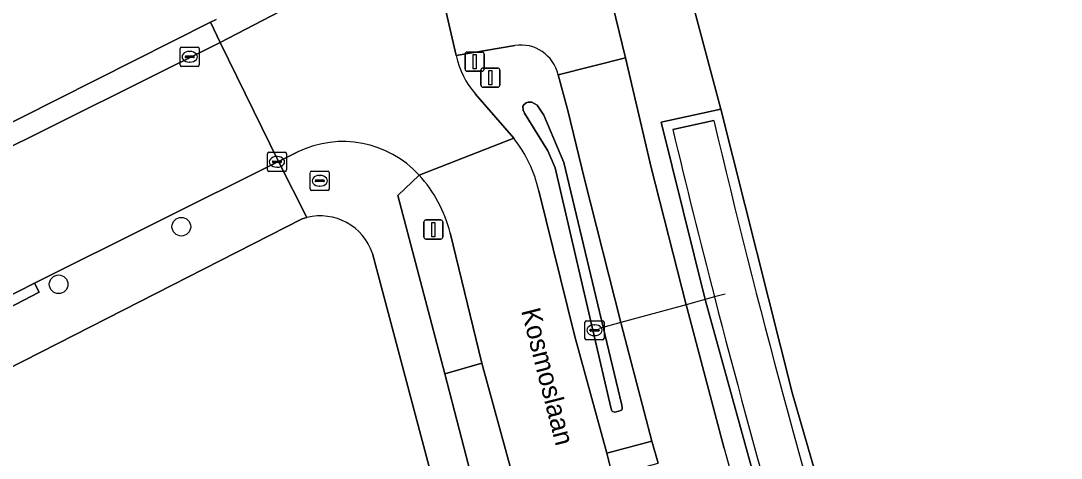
# Model space of a CAD drawing. Extents: x 162396 to 163643, y 386452 to 387406.
# Drawn here: x 162998.1 to 163052.5, y 387080.6 to 387103.5 of the extents above; entities that cross this region are included whole.
import ezdxf

# ---------------------------------------------------------------- set-up
doc = ezdxf.new("R2010")
doc.units = 0
for name, color, linetype in [('IMGEO_Afsluitpaal', 7, 'Continuous'), ('IMGEO_Berm_groen', 7, 'Continuous'), ('IMGEO_Boom', 7, 'Continuous'), ('IMGEO_Bouwland', 7, 'Continuous'), ('IMGEO_Brandkraan', 7, 'Continuous'), ('IMGEO_Duiker', 7, 'Continuous'), ('IMGEO_Erf', 7, 'Continuous'), ('IMGEO_Fietspad_gesloten', 7, 'Continuous'), ('IMGEO_Fietspad_open', 7, 'Continuous'), ('IMGEO_Greppel_droge_sloot', 7, 'Continuous'), ('IMGEO_Kolk', 7, 'Continuous'), ('IMGEO_Lichtmast', 7, 'Continuous'), ('IMGEO_Oever', 7, 'Continuous'), ('IMGEO_Openbare_ruimte_label', 7, 'Continuous'), ('IMGEO_Parkeervlak_halfverhard', 7, 'Continuous'), ('IMGEO_Rijbaan_lokaal_gesloten', 7, 'Continuous'), ('IMGEO_Rijbaan_lokaal_open', 7, 'Continuous'), ('IMGEO_Rioolput', 7, 'Continuous'), ('IMGEO_Verkeersbordpaal', 7, 'Continuous'), ('IMGEO_Voetpad_open', 7, 'Continuous'), ('IMGEO_Waterloop', 7, 'Continuous')]:
    doc.layers.add(name, color=color, linetype=linetype)

msp = doc.modelspace()

# ---------------------------------------------------------------- linework, layer by layer
at = {"layer": 'IMGEO_Afsluitpaal'}
for p, q in [((163021.416, 387101.891), (163022.206, 387101.891)), ((163022.206, 387101.891), (163021.416, 387101.891)), ((163021.316, 387100.991), (163021.316, 387101.791)), ((163021.316, 387101.791), (163021.316, 387100.991)), ((163022.306, 387101.791), (163022.306, 387100.991)), ((163022.306, 387100.991), (163022.306, 387101.791)), ((163022.206, 387100.891), (163021.416, 387100.891)), ((163021.416, 387100.891), (163022.206, 387100.891))]:
    msp.add_line(p, q, dxfattribs=at)
msp.add_lwpolyline([(163021.736, 387101.766), (163021.886, 387101.766), (163021.886, 387101.016), (163021.736, 387101.016), (163021.736, 387101.766)], dxfattribs=at)
for centre, start, end in [((163021.416, 387101.791), 90, 180), ((163021.416, 387101.791), 90, 180), ((163022.206, 387101.791), 0, 90), ((163022.206, 387101.791), 360, 90), ((163021.416, 387100.991), 180, 270), ((163021.416, 387100.991), 180, 270), ((163022.206, 387100.991), 270, 0), ((163022.206, 387100.991), 270, 0)]:
    msp.add_arc(centre, 0.1, start, end, dxfattribs=at)
at = {"layer": 'IMGEO_Berm_groen'}
for points in [[(163031.847, 387109.649), (163029.648, 387109.077), (163020.453, 387146.867), (163022.879, 387147.585), (163020.88, 387155.576), (163018.558, 387154.972), (163018.193, 387156.473), (163013.539, 387175.643), (163013.57, 387176.766), (163014.313, 387177.614), (163014.324, 387177.817), (163011.715, 387177.207), (163016.731, 387156.12), (163029.21, 387103.664), (163029.702, 387101.588), (163031.06, 387095.852), (163032.894, 387088.673), (163032.927, 387088.543), (163034.875, 387081.142)], [(163045.197, 387047.643), (163045.595, 387046.544), (163048.668, 387037.845), (163050.934, 387038.704), (163049.581, 387039.22), (163049.02, 387040.317), (163043.442, 387056.378), (163038.398, 387072.586), (163033.886, 387088.943), (163031.575, 387098.217), (163034.701, 387098.912), (163031.847, 387109.649)], [(163023.917, 387102.237), (163020.847, 387101.706)], [(163027.564, 387095.238), (163026.684, 387098.839), (163026.177, 387100.704)], [(163021.858, 387099.686), (163023.857, 387097.382)], [(163018.907, 387095.455), (163017.79, 387094.394), (163020.246, 387085.062), (163022.191, 387085.621), (163020.527, 387092.428)], [(163025.174, 387094.638), (163027.061, 387087.002), (163028.727, 387080.907), (163031.082, 387081.53), (163029.481, 387087.673), (163029.464, 387087.738), (163027.564, 387095.238)]]:
    msp.add_lwpolyline(points, dxfattribs=at)
msp.add_lwpolyline([(163029.516, 387083.416), (163029.536, 387083.28), (163029.533, 387083.222), (163029.516, 387083.178), (163029.418, 387083.112), (163029.148, 387083.055), (163029.034, 387083.08), (163029.003, 387083.114), (163028.977, 387083.167), (163028.942, 387083.299), (163027.097, 387091.244), (163026.036, 387095.836), (163025.641, 387096.718), (163024.423, 387098.697), (163024.357, 387098.85), (163024.341, 387099.055), (163024.383, 387099.131), (163024.506, 387099.235), (163024.617, 387099.278), (163024.803, 387099.266), (163025.087, 387099.118), (163025.431, 387098.595), (163026.489, 387096.106), (163028.545, 387087.488)], close=True, dxfattribs=at)
for centre, radius, start, end in [((163024.226, 387100.26), 2.001, 12.821, 98.8794), ((163025.241, 387102.642), 4.493, 192.0291, 221.1464), ((163018.354, 387093.053), 7.002, 13.0861, 38.1918), ((163013.858, 387090.806), 6.863, 13.6705, 42.6394), ((163652.921, 387253.24), 641.559, 195.560118, 198.691006)]:
    msp.add_arc(centre, radius, start, end, dxfattribs=at)
at = {"layer": 'IMGEO_Boom'}
for centre in [(163006.457, 387092.754), (163000.033, 387089.739)]:
    msp.add_circle(centre, 0.489, dxfattribs=at)
at = {"layer": 'IMGEO_Bouwland'}
msp.add_lwpolyline([(163089.285, 387151.061), (163079.678, 387147.209), (163068.099, 387139.206), (163067.896, 387139.035), (163053.877, 387127.222), (163047.488, 387119.789), (163042.671, 387114.628), (163034.376, 387110.26), (163031.847, 387109.649), (163034.701, 387098.912), (163038.461, 387084.009), (163042.585, 387069.717), (163047.19, 387055.573), (163049.456, 387049.338), (163051.287, 387044.3)], dxfattribs=at)
at = {"layer": 'IMGEO_Brandkraan'}
for p, q in [((163013.204, 387094.729), (163013.204, 387095.581)), ((163013.279, 387095.655), (163014.131, 387095.655)), ((163013.692, 387095.435), (163013.717, 387095.435)), ((163014.205, 387095.581), (163014.205, 387094.729)), ((163013.463, 387095.149), (163013.463, 387095.161)), ((163013.901, 387095.112), (163013.503, 387095.112)), ((163013.506, 387095.198), (163013.904, 387095.198)), ((163013.715, 387094.875), (163013.69, 387094.875)), ((163013.947, 387095.161), (163013.947, 387095.149)), ((163014.131, 387094.655), (163013.279, 387094.655))]:
    msp.add_line(p, q, dxfattribs=at)
for points in [[(163013.204, 387094.729), (163013.204, 387095.581)], [(163013.279, 387095.655), (163014.131, 387095.655)], [(163014.205, 387095.581), (163014.205, 387094.729)], [(163014.131, 387094.655), (163013.279, 387094.655)]]:
    msp.add_lwpolyline(points, dxfattribs=at)
for centre, radius, start, end in [((163013.281, 387095.579), 0.0765, 91.552, 178.448), ((163013.281, 387095.579), 0.0765, 91.552, 178.448), ((163014.129, 387095.579), 0.0765, 1.552, 88.448), ((163014.129, 387095.579), 0.0765, 1.552, 88.448), ((163013.281, 387094.731), 0.0765, 181.552, 268.448), ((163013.281, 387094.731), 0.0765, 181.552, 268.448), ((163013.503, 387095.158), 0.0403, 85.8775, 175.7526), ((163013.5, 387095.148), 0.0366, 178.938, 274.7102), ((163013.904, 387095.155), 0.043, 264.8664, 352.4533), ((163013.908, 387095.16), 0.0386, 1.7309, 96.639), ((163014.129, 387094.731), 0.0765, 271.552, 358.448), ((163014.129, 387094.731), 0.0765, 271.552, 358.448)]:
    msp.add_arc(centre, radius, start, end, dxfattribs=at)
for centre, major_axis, ratio, start_param, end_param in [((163013.691, 387095.155), (-0.387, 0.002), 0.722429, 4.712389, 7.853982), ((163013.716, 387095.155), (-0.39, 0.002), 0.717154, 1.570796, 4.712389)]:
    msp.add_ellipse(centre, major_axis=major_axis, ratio=ratio, start_param=start_param, end_param=end_param, dxfattribs=at)
at = {"layer": 'IMGEO_Duiker'}
msp.add_lwpolyline([(163034.924, 387089.226), (163034.368, 387089.075), (163032.894, 387088.673), (163029.464, 387087.738), (163028.333, 387087.43)], dxfattribs=at)
at = {"layer": 'IMGEO_Erf'}
for points in [[(162990.531, 387094.665), (163000, 387099.433), (163007.98, 387103.45), (163008.285, 387103.604)], [(163013.03, 387093.23), (163012.908, 387093.196), (163012.788, 387093.157), (163000, 387086.649), (162992.707, 387082.937)], [(163074.122, 386945.175), (163067.344, 386957.823), (163057.319, 386977.598), (163053.248, 386986.028), (163046.866, 387000), (163042.57, 387009.785), (163041.387, 387012.856), (163030.729, 387041.536), (163024.497, 387061.137), (163016.462, 387091.359)]]:
    msp.add_lwpolyline(points, dxfattribs=at)
msp.add_arc((163013.735, 387090.441), 2.877, 18.6119, 104.1929, dxfattribs=at)
at = {"layer": 'IMGEO_Fietspad_gesloten'}
for points in [[(163026.177, 387100.704), (163029.702, 387101.588), (163029.21, 387103.664), (163016.731, 387156.12), (163011.715, 387177.207), (163010.703, 387181.694), (163007.467, 387195.405), (163004.615, 387207.471), (163001.306, 387221.467)], [(163023.594, 387104.531), (163022.279, 387104.308), (163020.316, 387103.974), (163020.847, 387101.706), (163023.917, 387102.237)], [(163031.06, 387095.852), (163029.702, 387101.588), (163026.177, 387100.704), (163026.684, 387098.839), (163027.564, 387095.238), (163029.464, 387087.738), (163029.481, 387087.673), (163031.082, 387081.53), (163031.421, 387080.374)], [(163034.875, 387081.142), (163032.927, 387088.543), (163032.894, 387088.673), (163031.06, 387095.852)]]:
    msp.add_lwpolyline(points, dxfattribs=at)
for centre, radius, start, end in [((163024.226, 387100.26), 2.001, 12.821, 98.8794), ((163652.921, 387253.24), 641.559, 195.560118, 198.691006)]:
    msp.add_arc(centre, radius, start, end, dxfattribs=at)
at = {"layer": 'IMGEO_Fietspad_open'}
msp.add_lwpolyline([(163031.082, 387081.53), (163028.727, 387080.907), (163029.034, 387079.723), (163031.421, 387080.374)], close=True, dxfattribs=at)
at = {"layer": 'IMGEO_Greppel_droge_sloot'}
msp.add_lwpolyline([(163029.516, 387083.416), (163028.545, 387087.488), (163026.489, 387096.106), (163025.431, 387098.595), (163025.087, 387099.118), (163024.803, 387099.266), (163024.617, 387099.278), (163024.506, 387099.235), (163024.383, 387099.131), (163024.341, 387099.055), (163024.357, 387098.85), (163024.423, 387098.697), (163025.641, 387096.718), (163026.036, 387095.836), (163027.097, 387091.244), (163028.942, 387083.299), (163028.977, 387083.167), (163029.003, 387083.114), (163029.034, 387083.08), (163029.148, 387083.055), (163029.418, 387083.112), (163029.516, 387083.178), (163029.533, 387083.222), (163029.536, 387083.28)], close=True, dxfattribs=at)
at = {"layer": 'IMGEO_Kolk'}
for p, q in [((163006.394, 387101.218), (163006.394, 387102.07)), ((163006.469, 387102.144), (163007.321, 387102.144)), ((163006.882, 387101.924), (163006.907, 387101.924)), ((163007.395, 387102.07), (163007.395, 387101.218)), ((163006.653, 387101.638), (163006.653, 387101.65)), ((163007.091, 387101.601), (163006.693, 387101.601)), ((163006.696, 387101.687), (163007.094, 387101.687)), ((163006.905, 387101.364), (163006.88, 387101.364)), ((163007.137, 387101.65), (163007.137, 387101.638)), ((163007.321, 387101.144), (163006.469, 387101.144)), ((163010.964, 387095.722), (163010.964, 387096.574)), ((163011.039, 387096.648), (163011.891, 387096.648)), ((163011.452, 387096.428), (163011.477, 387096.428)), ((163011.965, 387096.574), (163011.965, 387095.722)), ((163011.223, 387096.142), (163011.223, 387096.154)), ((163011.661, 387096.105), (163011.263, 387096.105)), ((163011.266, 387096.191), (163011.664, 387096.191)), ((163011.475, 387095.868), (163011.45, 387095.868)), ((163011.707, 387096.154), (163011.707, 387096.142)), ((163011.891, 387095.648), (163011.039, 387095.648))]:
    msp.add_line(p, q, dxfattribs=at)
for points in [[(163006.394, 387101.218), (163006.394, 387102.07)], [(163006.469, 387102.144), (163007.321, 387102.144)], [(163007.395, 387102.07), (163007.395, 387101.218)], [(163007.321, 387101.144), (163006.469, 387101.144)], [(163010.964, 387095.722), (163010.964, 387096.574)], [(163011.039, 387096.648), (163011.891, 387096.648)], [(163011.965, 387096.574), (163011.965, 387095.722)], [(163011.891, 387095.648), (163011.039, 387095.648)]]:
    msp.add_lwpolyline(points, dxfattribs=at)
for centre, radius, start, end in [((163006.471, 387102.068), 0.0765, 91.552, 178.448), ((163006.471, 387102.068), 0.0765, 91.552, 178.448), ((163007.319, 387102.068), 0.0765, 1.552, 88.448), ((163007.319, 387102.068), 0.0765, 1.552, 88.448), ((163006.693, 387101.647), 0.0403, 85.8775, 175.7526), ((163006.69, 387101.637), 0.0366, 178.938, 274.7102), ((163007.094, 387101.644), 0.043, 264.8664, 352.4533), ((163007.098, 387101.649), 0.0386, 1.7309, 96.639), ((163006.471, 387101.22), 0.0765, 181.552, 268.448), ((163006.471, 387101.22), 0.0765, 181.552, 268.448), ((163007.319, 387101.22), 0.0765, 271.552, 358.448), ((163007.319, 387101.22), 0.0765, 271.552, 358.448), ((163011.041, 387096.572), 0.0765, 91.552, 178.448), ((163011.041, 387096.572), 0.0765, 91.552, 178.448), ((163011.889, 387096.572), 0.0765, 1.552, 88.448), ((163011.889, 387096.572), 0.0765, 1.552, 88.448), ((163011.263, 387096.151), 0.0403, 85.8775, 175.7526), ((163011.26, 387096.141), 0.0366, 178.938, 274.7102), ((163011.664, 387096.148), 0.043, 264.8664, 352.4533), ((163011.668, 387096.153), 0.0386, 1.7309, 96.639), ((163011.041, 387095.724), 0.0765, 181.552, 268.448), ((163011.041, 387095.724), 0.0765, 181.552, 268.448), ((163011.889, 387095.724), 0.0765, 271.552, 358.448), ((163011.889, 387095.724), 0.0765, 271.552, 358.448)]:
    msp.add_arc(centre, radius, start, end, dxfattribs=at)
for centre, major_axis, ratio, start_param, end_param in [((163006.881, 387101.644), (-0.387, 0.002), 0.722429, 4.712389, 7.853982), ((163006.906, 387101.644), (-0.39, 0.002), 0.717154, 1.570796, 4.712389), ((163011.451, 387096.148), (-0.387, 0.002), 0.722429, 4.712389, 7.853982), ((163011.476, 387096.148), (-0.39, 0.002), 0.717154, 1.570796, 4.712389)]:
    msp.add_ellipse(centre, major_axis=major_axis, ratio=ratio, start_param=start_param, end_param=end_param, dxfattribs=at)
at = {"layer": 'IMGEO_Lichtmast'}
for p, q in [((163019.255, 387093.106), (163020.045, 387093.106)), ((163020.045, 387093.106), (163019.255, 387093.106)), ((163019.155, 387092.206), (163019.155, 387093.006)), ((163019.155, 387093.006), (163019.155, 387092.206)), ((163020.145, 387093.006), (163020.145, 387092.206)), ((163020.145, 387092.206), (163020.145, 387093.006)), ((163020.045, 387092.106), (163019.255, 387092.106)), ((163019.255, 387092.106), (163020.045, 387092.106))]:
    msp.add_line(p, q, dxfattribs=at)
msp.add_lwpolyline([(163019.575, 387092.981), (163019.725, 387092.981), (163019.725, 387092.231), (163019.575, 387092.231), (163019.575, 387092.981)], dxfattribs=at)
for centre, start, end in [((163019.255, 387093.006), 90, 180), ((163019.255, 387093.006), 90, 180), ((163020.045, 387093.006), 0, 90), ((163020.045, 387093.006), 360, 90), ((163019.255, 387092.206), 180, 270), ((163019.255, 387092.206), 180, 270), ((163020.045, 387092.206), 270, 0), ((163020.045, 387092.206), 270, 0)]:
    msp.add_arc(centre, 0.1, start, end, dxfattribs=at)
at = {"layer": 'IMGEO_Oever'}
msp.add_lwpolyline([(163050.934, 387038.704), (163051.105, 387038.769), (163051.489, 387038.914), (163051.581, 387039.187), (163052.334, 387041.42), (163051.548, 387043.581), (163051.287, 387044.3), (163049.456, 387049.338), (163047.19, 387055.573), (163042.585, 387069.717), (163038.461, 387084.009), (163034.701, 387098.912), (163031.575, 387098.217), (163033.886, 387088.943), (163038.398, 387072.586), (163043.442, 387056.378), (163049.02, 387040.317), (163049.581, 387039.22)], close=True, dxfattribs=at)
msp.add_lwpolyline([(163032.184, 387097.84), (163034.335, 387098.318)], dxfattribs=at)
for centre, radius, start, end in [((163463.172, 387198.833), 440.459, 193.19148, 200.94052), ((163540.162, 387219.76), 522.404, 193.49627, 194.48699), ((163538.673, 387219.391), 520.87, 194.48869, 200.08535)]:
    msp.add_arc(centre, radius, start, end, dxfattribs=at)
at = {"layer": 'IMGEO_Parkeervlak_halfverhard'}
msp.add_lwpolyline([(163022.191, 387085.621), (163020.246, 387085.062), (163021.747, 387079.271), (163022.659, 387079.501), (163023.779, 387079.82)], close=True, dxfattribs=at)
at = {"layer": 'IMGEO_Rijbaan_lokaal_gesloten'}
for points in [[(163020.847, 387101.706), (163020.316, 387103.974), (163020.184, 387104.75), (163020.205, 387105.195), (163020.33, 387105.933), (163021, 387108.914)], [(163012.05, 387104.236), (163008.483, 387102.39), (163011.538, 387096.159), (163012.559, 387096.672)], [(163018.907, 387095.455), (163023.857, 387097.382), (163021.858, 387099.686)], [(163023.857, 387097.382), (163018.907, 387095.455)], [(163029.034, 387079.723), (163028.727, 387080.907), (163027.061, 387087.002), (163025.174, 387094.638)], [(163020.527, 387092.428), (163022.191, 387085.621), (163023.779, 387079.82), (163025.427, 387073.976), (163032.848, 387049.845), (163034.765, 387044.176), (163036.769, 387038.48), (163045.696, 387014.905), (163048.025, 387009.155), (163051.044, 387001.979)]]:
    msp.add_lwpolyline(points, dxfattribs=at)
for centre, radius, start, end in [((163025.241, 387102.642), 4.493, 192.0291, 221.1464), ((163014.913, 387091.788), 5.422, 42.5601, 115.7344), ((163018.354, 387093.053), 7.002, 13.0861, 38.1918), ((163013.858, 387090.806), 6.863, 13.6705, 42.6394)]:
    msp.add_arc(centre, radius, start, end, dxfattribs=at)
at = {"layer": 'IMGEO_Rijbaan_lokaal_open'}
msp.add_lwpolyline([(162996.125, 387088.457), (162998.763, 387089.801), (163011.538, 387096.159), (163008.483, 387102.39), (162996.031, 387096.205)], dxfattribs=at)
at = {"layer": 'IMGEO_Rioolput'}
for p, q in [((163027.588, 387086.909), (163027.588, 387087.761)), ((163027.663, 387087.835), (163028.515, 387087.835)), ((163028.589, 387087.761), (163028.589, 387086.909)), ((163027.847, 387087.329), (163027.847, 387087.341)), ((163028.285, 387087.292), (163027.887, 387087.292)), ((163027.89, 387087.378), (163028.288, 387087.378)), ((163028.076, 387087.615), (163028.101, 387087.615)), ((163028.331, 387087.341), (163028.331, 387087.329)), ((163028.515, 387086.835), (163027.663, 387086.835)), ((163028.099, 387087.055), (163028.074, 387087.055))]:
    msp.add_line(p, q, dxfattribs=at)
for points in [[(163027.588, 387086.909), (163027.588, 387087.761)], [(163027.663, 387087.835), (163028.515, 387087.835)], [(163028.589, 387087.761), (163028.589, 387086.909)], [(163028.515, 387086.835), (163027.663, 387086.835)]]:
    msp.add_lwpolyline(points, dxfattribs=at)
for centre, radius, start, end in [((163027.665, 387087.759), 0.0765, 91.552, 178.448), ((163027.665, 387087.759), 0.0765, 91.552, 178.448), ((163028.513, 387087.759), 0.0765, 1.552, 88.448), ((163028.513, 387087.759), 0.0765, 1.552, 88.448), ((163027.887, 387087.338), 0.0403, 85.8775, 175.7526), ((163027.884, 387087.328), 0.0366, 178.938, 274.7102), ((163028.288, 387087.335), 0.043, 264.8664, 352.4533), ((163028.292, 387087.34), 0.0386, 1.7309, 96.639), ((163027.665, 387086.911), 0.0765, 181.552, 268.448), ((163027.665, 387086.911), 0.0765, 181.552, 268.448), ((163028.513, 387086.911), 0.0765, 271.552, 358.448), ((163028.513, 387086.911), 0.0765, 271.552, 358.448)]:
    msp.add_arc(centre, radius, start, end, dxfattribs=at)
for centre, major_axis, ratio, start_param, end_param in [((163028.075, 387087.335), (-0.387, 0.002), 0.722429, 4.712389, 7.853982), ((163028.1, 387087.335), (-0.39, 0.002), 0.717154, 1.570796, 4.712389)]:
    msp.add_ellipse(centre, major_axis=major_axis, ratio=ratio, start_param=start_param, end_param=end_param, dxfattribs=at)
at = {"layer": 'IMGEO_Verkeersbordpaal'}
for p, q in [((163022.138, 387100.154), (163022.138, 387100.954)), ((163022.138, 387100.954), (163022.138, 387100.154)), ((163022.238, 387101.054), (163023.028, 387101.054)), ((163023.028, 387101.054), (163022.238, 387101.054)), ((163023.128, 387100.954), (163023.128, 387100.154)), ((163023.128, 387100.154), (163023.128, 387100.954)), ((163023.028, 387100.054), (163022.238, 387100.054)), ((163022.238, 387100.054), (163023.028, 387100.054))]:
    msp.add_line(p, q, dxfattribs=at)
msp.add_lwpolyline([(163022.558, 387100.929), (163022.708, 387100.929), (163022.708, 387100.179), (163022.558, 387100.179), (163022.558, 387100.929)], dxfattribs=at)
for centre, start, end in [((163022.238, 387100.954), 90, 180), ((163022.238, 387100.954), 90, 180), ((163023.028, 387100.954), 0, 90), ((163023.028, 387100.954), 360, 90), ((163022.238, 387100.154), 180, 270), ((163022.238, 387100.154), 180, 270), ((163023.028, 387100.154), 270, 0), ((163023.028, 387100.154), 270, 0)]:
    msp.add_arc(centre, 0.1, start, end, dxfattribs=at)
at = {"layer": 'IMGEO_Voetpad_open'}
for points in [[(163008.285, 387103.604), (163007.98, 387103.45), (163008.483, 387102.39), (163012.05, 387104.236)], [(163012.559, 387096.672), (163011.538, 387096.159), (163013.03, 387093.23)], [(162992.707, 387082.937), (163000, 387086.649), (163012.788, 387093.157), (163012.908, 387093.196), (163013.03, 387093.23), (163011.538, 387096.159), (162998.763, 387089.801), (162999.009, 387089.325), (162995.676, 387087.607)], [(163023.311, 387073.381), (163024.29, 387073.653), (163022.659, 387079.501), (163021.747, 387079.271), (163020.246, 387085.062), (163017.79, 387094.394), (163018.907, 387095.455)], [(163016.462, 387091.359), (163024.497, 387061.137), (163030.729, 387041.536), (163041.387, 387012.856), (163042.57, 387009.785), (163046.866, 387000), (163053.248, 386986.028), (163057.319, 386977.598), (163067.344, 386957.823), (163074.122, 386945.175), (163079.761, 386934.958), (163102.006, 386895.698), (163123.585, 386859.49), (163143.068, 386827.803)]]:
    msp.add_lwpolyline(points, dxfattribs=at)
for points in [[(163008.483, 387102.39), (163007.98, 387103.45), (163000, 387099.433), (162990.531, 387094.665), (162988.184, 387093.295), (162983.775, 387090.721), (162980.161, 387087.989), (162980.812, 387087.248), (162984.433, 387090.045), (162988.703, 387092.459), (162996.031, 387096.205)], [(162998.763, 387089.801), (162996.125, 387088.457), (162995.447, 387088.051), (162995.676, 387087.607), (162999.009, 387089.325)]]:
    msp.add_lwpolyline(points, close=True, dxfattribs=at)
for centre, radius, start, end in [((163014.913, 387091.788), 5.422, 42.5601, 115.7344), ((163013.735, 387090.441), 2.877, 18.6119, 104.1929)]:
    msp.add_arc(centre, radius, start, end, dxfattribs=at)
at = {"layer": 'IMGEO_Waterloop'}
msp.add_lwpolyline([(163034.335, 387098.318), (163032.184, 387097.84)], dxfattribs=at)
for centre, radius, start, end in [((163463.172, 387198.833), 440.459, 193.19148, 200.94052), ((163540.162, 387219.76), 522.404, 193.49627, 194.48699), ((163538.673, 387219.391), 520.87, 194.48869, 200.08535)]:
    msp.add_arc(centre, radius, start, end, dxfattribs=at)

# ---------------------------------------------------------------- texts
at = {"layer": 'IMGEO_Openbare_ruimte_label'}
msp.add_text('Kosmoslaan', height=1, rotation=284.4113, dxfattribs=at).set_placement((163024.244, 387088.358))

doc.saveas('drawing.dxf')
